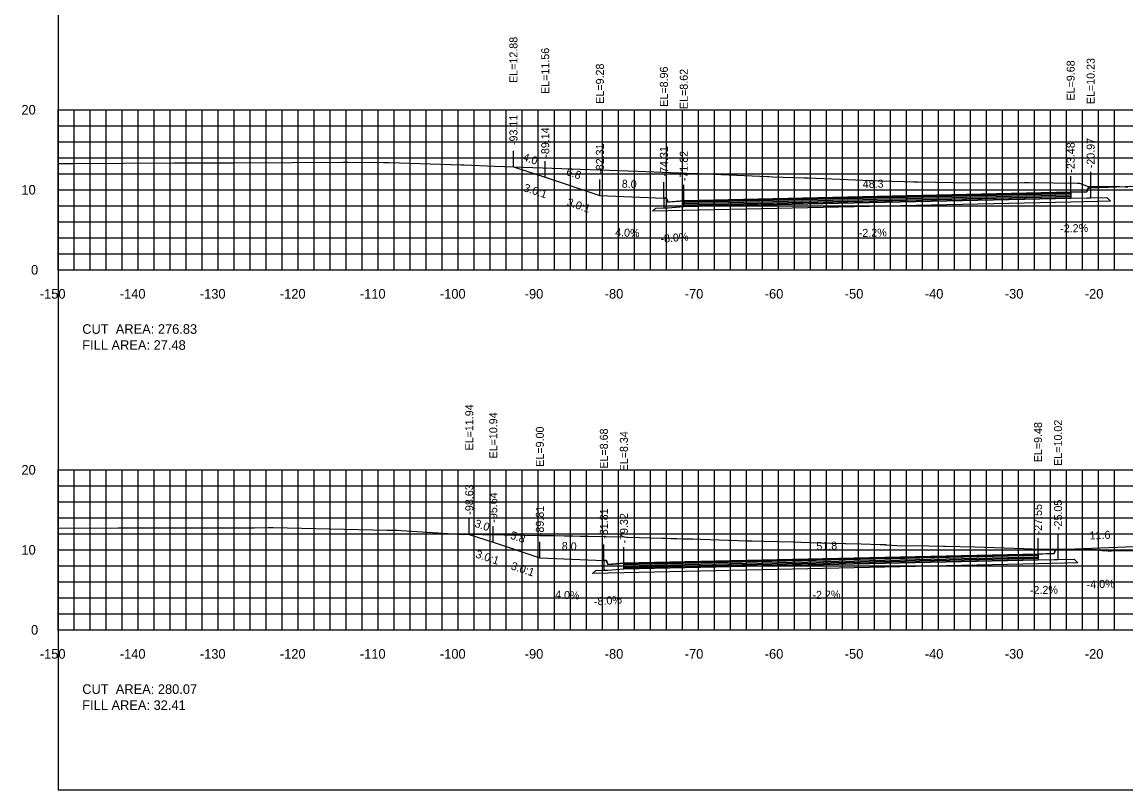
# Model space of a CAD drawing. Extents: x 1797419 to 1809236, y 248759 to 251512.
# Drawn here: x 1804176.5 to 1804314.4, y 250079.4 to 250175.4 of the extents above; entities that cross this region are included whole.
import ezdxf

# ---------------------------------------------------------------- set-up
doc = ezdxf.new("R2010")
doc.units = 0
for name, color, linetype in [('10', 7, 'Continuous'), ('3', 7, 'Continuous'), ('31', 7, 'Continuous'), ('4', 7, 'Continuous'), ('60', 7, 'Continuous'), ('ANNO-TXT', 7, 'Continuous'), ('BASE', 7, 'Continuous'), ('CL-CNST', 7, 'Continuous'), ('Level 62', 7, 'Continuous'), ('LOWER BINDER', 7, 'Continuous'), ('M-ROADS', 7, 'Continuous'), ('UPPER BINDER', 7, 'Continuous'), ('WEARING', 7, 'Continuous')]:
    doc.layers.add(name, color=color, linetype=linetype)

msp = doc.modelspace()

# ---------------------------------------------------------------- linework, layer by layer
for p, q in [((1804237.89, 250157.31), (1804237.89, 250159.31)), ((1804241.86, 250155.99), (1804241.86, 250157.99)), ((1804310.03, 250154.66), (1804310.03, 250156.66)), ((1804248.69, 250153.71), (1804248.69, 250155.71)), ((1804256.69, 250153.39), (1804256.69, 250155.39)), ((1804307.53, 250154.12), (1804307.53, 250156.12)), ((1804259.18, 250153.05), (1804259.18, 250155.05)), ((1804232.37, 250111.37), (1804232.37, 250113.37)), ((1804235.37, 250110.38), (1804235.37, 250112.38)), ((1804305.95, 250109.46), (1804305.95, 250111.46)), ((1804241.19, 250108.43), (1804241.19, 250110.43)), ((1804249.19, 250108.11), (1804249.19, 250110.11)), ((1804251.69, 250107.77), (1804251.69, 250109.77)), ((1804303.45, 250108.91), (1804303.45, 250110.91)), ((1804303.45, 250108.91), (1804303.45, 250110.91))]:
    msp.add_line(p, q)
for points in [[(1804181, 250079.43), (1804481, 250079.43), (1804481, 250269.43), (1804181, 250269.43)], [(1804310.03, 250154.66), (1804309.7, 250154.66), (1804309.53, 250154.16), (1804307.53, 250154.12), (1804307.53, 250153.4), (1804309.53, 250153.44), (1804310.03, 250153.44)], [(1804259.18, 250153.05), (1804257.18, 250152.89), (1804257.02, 250153.39), (1804256.69, 250153.39), (1804256.69, 250152.17), (1804257.18, 250152.17), (1804259.18, 250152.33)], [(1804305.95, 250109.46), (1804305.62, 250109.46), (1804305.45, 250108.96), (1804303.45, 250108.91), (1804303.45, 250108.19), (1804305.45, 250108.24), (1804305.95, 250108.24)], [(1804251.69, 250107.77), (1804249.69, 250107.61), (1804249.52, 250108.11), (1804249.19, 250108.11), (1804249.19, 250106.89), (1804249.69, 250106.89), (1804251.69, 250107.05)]]:
    msp.add_lwpolyline(points, close=True)
at = {"layer": '60'}
for p, q in [((1804180.94, 250164.43), (1804181, 250164.43)), ((1804181, 250144.43), (1804181, 250164.43)), ((1804180.94, 250154.43), (1804181, 250154.43)), ((1804180.94, 250144.43), (1804181, 250144.43)), ((1804181, 250144.43), (1804481, 250144.43)), ((1804181, 250144.37), (1804181, 250144.43)), ((1804191, 250144.37), (1804191, 250144.43)), ((1804201, 250144.37), (1804201, 250144.43)), ((1804211, 250144.37), (1804211, 250144.43)), ((1804221, 250144.37), (1804221, 250144.43)), ((1804231, 250144.37), (1804231, 250144.43)), ((1804241, 250144.37), (1804241, 250144.43)), ((1804251, 250144.37), (1804251, 250144.43)), ((1804261, 250144.37), (1804261, 250144.43)), ((1804271, 250144.37), (1804271, 250144.43)), ((1804281, 250144.37), (1804281, 250144.43)), ((1804291, 250144.37), (1804291, 250144.43)), ((1804301, 250144.37), (1804301, 250144.43)), ((1804311, 250144.37), (1804311, 250144.43)), ((1804180.94, 250119.43), (1804181, 250119.43)), ((1804181, 250099.43), (1804181, 250119.43)), ((1804180.94, 250109.43), (1804181, 250109.43)), ((1804180.94, 250099.43), (1804181, 250099.43)), ((1804181, 250099.43), (1804481, 250099.43)), ((1804181, 250099.37), (1804181, 250099.43)), ((1804191, 250099.37), (1804191, 250099.43)), ((1804201, 250099.37), (1804201, 250099.43)), ((1804211, 250099.37), (1804211, 250099.43)), ((1804221, 250099.37), (1804221, 250099.43)), ((1804231, 250099.37), (1804231, 250099.43)), ((1804241, 250099.37), (1804241, 250099.43)), ((1804251, 250099.37), (1804251, 250099.43)), ((1804261, 250099.37), (1804261, 250099.43)), ((1804271, 250099.37), (1804271, 250099.43)), ((1804281, 250099.37), (1804281, 250099.43)), ((1804291, 250099.37), (1804291, 250099.43)), ((1804301, 250099.37), (1804301, 250099.43)), ((1804311, 250099.37), (1804311, 250099.43))]:
    msp.add_line(p, q, dxfattribs=at)
at = {"layer": 'BASE'}
for points in [[(1804255.28, 250151.75), (1804255.69, 250152.15), (1804256.69, 250152.17), (1804257.18, 250152.17), (1804259.18, 250152.33), (1804307.53, 250153.4), (1804309.53, 250153.44), (1804310.03, 250153.44), (1804312.03, 250153.48), (1804312.51, 250153), (1804307.53, 250152.9), (1804259.18, 250151.83)], [(1804247.79, 250106.47), (1804248.19, 250106.87), (1804249.19, 250106.89), (1804249.69, 250106.89), (1804251.69, 250107.05), (1804303.45, 250108.19), (1804305.45, 250108.24), (1804305.95, 250108.24), (1804307.95, 250108.28), (1804308.43, 250107.8), (1804303.45, 250107.69), (1804251.69, 250106.55)]]:
    msp.add_lwpolyline(points, close=True, dxfattribs=at)
at = {"layer": 'CL-CNST'}
for points in [[(1804237.89, 250157.31), (1804241.86, 250155.99), (1804248.69, 250153.71), (1804256.69, 250153.39), (1804257.02, 250153.39), (1804257.17, 250152.93), (1804257.18, 250152.89), (1804257.42, 250152.91), (1804259.18, 250153.05), (1804307.53, 250154.12), (1804309.53, 250154.16), (1804309.7, 250154.66), (1804309.86, 250154.66), (1804310.03, 250154.66), (1804324.08, 250155.22)], [(1804232.37, 250111.37), (1804235.37, 250110.38), (1804241.19, 250108.43), (1804249.19, 250108.11), (1804249.52, 250108.11), (1804249.64, 250107.74), (1804249.69, 250107.61), (1804250.31, 250107.66), (1804251.69, 250107.77), (1804303.45, 250108.91), (1804303.45, 250108.91), (1804304.05, 250108.93), (1804305.45, 250108.96), (1804305.62, 250109.46), (1804305.8, 250109.46), (1804305.95, 250109.46), (1804317.57, 250109.92)]]:
    msp.add_lwpolyline(points, dxfattribs=at)
at = {"layer": 'Level 62'}
for p, q in [((1804181, 250164.43), (1804481, 250164.43)), ((1804181, 250144.43), (1804181, 250164.43)), ((1804183, 250144.43), (1804183, 250164.43)), ((1804185, 250144.43), (1804185, 250164.43)), ((1804187, 250144.43), (1804187, 250164.43)), ((1804189, 250144.43), (1804189, 250164.43)), ((1804191, 250144.43), (1804191, 250164.43)), ((1804193, 250144.43), (1804193, 250164.43)), ((1804195, 250144.43), (1804195, 250164.43)), ((1804197, 250144.43), (1804197, 250164.43)), ((1804199, 250144.43), (1804199, 250164.43)), ((1804201, 250144.43), (1804201, 250164.43)), ((1804203, 250144.43), (1804203, 250164.43)), ((1804205, 250144.43), (1804205, 250164.43)), ((1804207, 250144.43), (1804207, 250164.43)), ((1804209, 250144.43), (1804209, 250164.43)), ((1804211, 250144.43), (1804211, 250164.43)), ((1804213, 250144.43), (1804213, 250164.43)), ((1804215, 250144.43), (1804215, 250164.43)), ((1804217, 250144.43), (1804217, 250164.43)), ((1804219, 250144.43), (1804219, 250164.43)), ((1804221, 250144.43), (1804221, 250164.43)), ((1804223, 250144.43), (1804223, 250164.43)), ((1804225, 250144.43), (1804225, 250164.43)), ((1804227, 250144.43), (1804227, 250164.43)), ((1804229, 250144.43), (1804229, 250164.43)), ((1804231, 250144.43), (1804231, 250164.43)), ((1804233, 250144.43), (1804233, 250164.43)), ((1804235, 250144.43), (1804235, 250164.43)), ((1804237, 250144.43), (1804237, 250164.43)), ((1804239, 250144.43), (1804239, 250164.43)), ((1804241, 250144.43), (1804241, 250164.43)), ((1804243, 250144.43), (1804243, 250164.43)), ((1804245, 250144.43), (1804245, 250164.43)), ((1804247, 250144.43), (1804247, 250164.43)), ((1804249, 250144.43), (1804249, 250164.43)), ((1804251, 250144.43), (1804251, 250164.43)), ((1804253, 250144.43), (1804253, 250164.43)), ((1804255, 250144.43), (1804255, 250164.43)), ((1804257, 250144.43), (1804257, 250164.43)), ((1804259, 250144.43), (1804259, 250164.43)), ((1804261, 250144.43), (1804261, 250164.43)), ((1804263, 250144.43), (1804263, 250164.43)), ((1804265, 250144.43), (1804265, 250164.43)), ((1804267, 250144.43), (1804267, 250164.43)), ((1804269, 250144.43), (1804269, 250164.43)), ((1804271, 250144.43), (1804271, 250164.43)), ((1804273, 250144.43), (1804273, 250164.43)), ((1804275, 250144.43), (1804275, 250164.43)), ((1804277, 250144.43), (1804277, 250164.43)), ((1804279, 250144.43), (1804279, 250164.43)), ((1804281, 250144.43), (1804281, 250164.43)), ((1804283, 250144.43), (1804283, 250164.43)), ((1804285, 250144.43), (1804285, 250164.43)), ((1804287, 250144.43), (1804287, 250164.43)), ((1804289, 250144.43), (1804289, 250164.43)), ((1804291, 250144.43), (1804291, 250164.43)), ((1804293, 250144.43), (1804293, 250164.43)), ((1804295, 250144.43), (1804295, 250164.43)), ((1804297, 250144.43), (1804297, 250164.43)), ((1804299, 250144.43), (1804299, 250164.43)), ((1804301, 250144.43), (1804301, 250164.43)), ((1804303, 250144.43), (1804303, 250164.43)), ((1804305, 250144.43), (1804305, 250164.43)), ((1804307, 250144.43), (1804307, 250164.43)), ((1804309, 250144.43), (1804309, 250164.43)), ((1804311, 250144.43), (1804311, 250164.43)), ((1804313, 250144.43), (1804313, 250164.43)), ((1804181, 250162.43), (1804481, 250162.43)), ((1804181, 250160.43), (1804481, 250160.43)), ((1804181, 250158.43), (1804481, 250158.43)), ((1804181, 250156.43), (1804481, 250156.43)), ((1804181, 250154.43), (1804481, 250154.43)), ((1804181, 250152.43), (1804481, 250152.43)), ((1804181, 250150.43), (1804481, 250150.43)), ((1804181, 250148.43), (1804481, 250148.43)), ((1804181, 250146.43), (1804481, 250146.43)), ((1804181, 250144.43), (1804481, 250144.43)), ((1804181, 250119.43), (1804481, 250119.43)), ((1804181, 250099.43), (1804181, 250119.43)), ((1804183, 250099.43), (1804183, 250119.43)), ((1804185, 250099.43), (1804185, 250119.43)), ((1804187, 250099.43), (1804187, 250119.43)), ((1804189, 250099.43), (1804189, 250119.43)), ((1804191, 250099.43), (1804191, 250119.43)), ((1804193, 250099.43), (1804193, 250119.43)), ((1804195, 250099.43), (1804195, 250119.43)), ((1804197, 250099.43), (1804197, 250119.43)), ((1804199, 250099.43), (1804199, 250119.43)), ((1804201, 250099.43), (1804201, 250119.43)), ((1804203, 250099.43), (1804203, 250119.43)), ((1804205, 250099.43), (1804205, 250119.43)), ((1804207, 250099.43), (1804207, 250119.43)), ((1804209, 250099.43), (1804209, 250119.43)), ((1804211, 250099.43), (1804211, 250119.43)), ((1804213, 250099.43), (1804213, 250119.43)), ((1804215, 250099.43), (1804215, 250119.43)), ((1804217, 250099.43), (1804217, 250119.43)), ((1804219, 250099.43), (1804219, 250119.43)), ((1804221, 250099.43), (1804221, 250119.43)), ((1804223, 250099.43), (1804223, 250119.43)), ((1804225, 250099.43), (1804225, 250119.43)), ((1804227, 250099.43), (1804227, 250119.43)), ((1804229, 250099.43), (1804229, 250119.43)), ((1804231, 250099.43), (1804231, 250119.43)), ((1804233, 250099.43), (1804233, 250119.43)), ((1804235, 250099.43), (1804235, 250119.43)), ((1804237, 250099.43), (1804237, 250119.43)), ((1804239, 250099.43), (1804239, 250119.43)), ((1804241, 250099.43), (1804241, 250119.43)), ((1804243, 250099.43), (1804243, 250119.43)), ((1804245, 250099.43), (1804245, 250119.43)), ((1804247, 250099.43), (1804247, 250119.43)), ((1804249, 250099.43), (1804249, 250119.43)), ((1804251, 250099.43), (1804251, 250119.43)), ((1804253, 250099.43), (1804253, 250119.43)), ((1804255, 250099.43), (1804255, 250119.43)), ((1804257, 250099.43), (1804257, 250119.43)), ((1804259, 250099.43), (1804259, 250119.43)), ((1804261, 250099.43), (1804261, 250119.43)), ((1804263, 250099.43), (1804263, 250119.43)), ((1804265, 250099.43), (1804265, 250119.43)), ((1804267, 250099.43), (1804267, 250119.43)), ((1804269, 250099.43), (1804269, 250119.43)), ((1804271, 250099.43), (1804271, 250119.43)), ((1804273, 250099.43), (1804273, 250119.43)), ((1804275, 250099.43), (1804275, 250119.43)), ((1804277, 250099.43), (1804277, 250119.43)), ((1804279, 250099.43), (1804279, 250119.43)), ((1804281, 250099.43), (1804281, 250119.43)), ((1804283, 250099.43), (1804283, 250119.43)), ((1804285, 250099.43), (1804285, 250119.43)), ((1804287, 250099.43), (1804287, 250119.43)), ((1804289, 250099.43), (1804289, 250119.43)), ((1804291, 250099.43), (1804291, 250119.43)), ((1804293, 250099.43), (1804293, 250119.43)), ((1804295, 250099.43), (1804295, 250119.43)), ((1804297, 250099.43), (1804297, 250119.43)), ((1804299, 250099.43), (1804299, 250119.43)), ((1804301, 250099.43), (1804301, 250119.43)), ((1804303, 250099.43), (1804303, 250119.43)), ((1804305, 250099.43), (1804305, 250119.43)), ((1804307, 250099.43), (1804307, 250119.43)), ((1804309, 250099.43), (1804309, 250119.43)), ((1804311, 250099.43), (1804311, 250119.43)), ((1804313, 250099.43), (1804313, 250119.43)), ((1804181, 250117.43), (1804481, 250117.43)), ((1804181, 250115.43), (1804481, 250115.43)), ((1804181, 250113.43), (1804481, 250113.43)), ((1804181, 250111.43), (1804481, 250111.43)), ((1804181, 250109.43), (1804481, 250109.43)), ((1804181, 250107.43), (1804481, 250107.43)), ((1804181, 250105.43), (1804481, 250105.43)), ((1804181, 250103.43), (1804481, 250103.43)), ((1804181, 250101.43), (1804481, 250101.43)), ((1804181, 250099.43), (1804481, 250099.43))]:
    msp.add_line(p, q, dxfattribs=at)
at = {"layer": 'LOWER BINDER'}
for points in [[(1804259.18, 250152.52), (1804259.18, 250152.71), (1804307.53, 250153.78), (1804307.53, 250153.59)], [(1804259.18, 250152.33), (1804259.18, 250152.52), (1804307.53, 250153.59), (1804307.53, 250153.4)], [(1804251.69, 250107.24), (1804251.69, 250107.43), (1804303.45, 250108.57), (1804303.45, 250108.38)], [(1804251.69, 250107.05), (1804251.69, 250107.24), (1804303.45, 250108.38), (1804303.45, 250108.19)]]:
    msp.add_lwpolyline(points, close=True, dxfattribs=at)
at = {"layer": 'M-ROADS'}
for points in [[(1804181, 250157.71), (1804182.19, 250157.73), (1804182.66, 250157.73), (1804182.87, 250157.73), (1804195.46, 250157.8), (1804195.7, 250157.8), (1804196.27, 250157.81), (1804202.08, 250157.81), (1804202.64, 250157.8), (1804202.87, 250157.8), (1804210.28, 250157.84), (1804216.56, 250157.87), (1804217.06, 250157.88), (1804217.24, 250157.88), (1804221.64, 250157.85), (1804222.17, 250157.84), (1804222.35, 250157.84), (1804231.36, 250157.53), (1804231.52, 250157.53), (1804231.71, 250157.53), (1804235.56, 250157.39), (1804253.42, 250156.76), (1804260.6, 250156.48), (1804260.76, 250156.48), (1804260.96, 250156.48), (1804269.64, 250156.08), (1804269.8, 250156.07), (1804270.31, 250156.06), (1804274.22, 250155.91), (1804274.35, 250155.91), (1804274.72, 250155.91), (1804282.59, 250155.59), (1804283.64, 250155.56), (1804286.71, 250155.46), (1804287.87, 250155.42), (1804287.94, 250155.42), (1804288.45, 250155.42), (1804294.98, 250155.31), (1804301.73, 250155.34), (1804302.03, 250155.34), (1804302.33, 250155.35), (1804308.39, 250155.26), (1804308.64, 250155.25), (1804309.7, 250154.85), (1804309.71, 250154.85), (1804312.35, 250154.85), (1804312.87, 250154.84), (1804312.9, 250154.84), (1804313, 250154.83), (1804313.11, 250154.83), (1804313.55, 250154.82), (1804313.67, 250154.82), (1804314.31, 250154.8), (1804314.67, 250154.79)], [(1804181, 250112.14), (1804188.47, 250112.17), (1804188.57, 250112.17), (1804188.62, 250112.17), (1804188.69, 250112.17), (1804188.97, 250112.17), (1804189.28, 250112.17), (1804189.32, 250112.17), (1804189.33, 250112.17), (1804203.49, 250112.18), (1804205.23, 250112.18), (1804205.49, 250112.2), (1804207.25, 250112.23), (1804207.37, 250112.23), (1804207.85, 250112.23), (1804222.09, 250111.9), (1804222.18, 250111.9), (1804222.48, 250111.9), (1804222.82, 250111.9), (1804222.88, 250111.9), (1804222.88, 250111.9), (1804223.4, 250111.88), (1804223.87, 250111.85), (1804231.7, 250111.34), (1804233.01, 250111.4), (1804233.03, 250111.4), (1804233.11, 250111.4), (1804233.21, 250111.39), (1804233.33, 250111.39), (1804233.46, 250111.39), (1804233.62, 250111.38), (1804233.81, 250111.38), (1804234.05, 250111.37), (1804234.33, 250111.36), (1804234.46, 250111.36), (1804235.42, 250111.34), (1804235.48, 250111.34), (1804236.68, 250111.32), (1804239.19, 250111.28), (1804241.19, 250111.24), (1804242.78, 250111.21), (1804243, 250111.22), (1804244.28, 250111.19), (1804245.33, 250111.18), (1804246.21, 250111.16), (1804246.96, 250111.15), (1804247.21, 250111.15), (1804251.72, 250111.04), (1804252.13, 250111.03), (1804256.49, 250110.9), (1804257.02, 250110.88), (1804257.62, 250110.86), (1804258.29, 250110.85), (1804259.06, 250110.83), (1804259.13, 250110.82), (1804259.47, 250110.82), (1804260.29, 250110.8), (1804261.3, 250110.77), (1804262.43, 250110.73), (1804267.09, 250110.58), (1804267.73, 250110.57), (1804269.19, 250110.52), (1804272.84, 250110.42), (1804273.8, 250110.39), (1804274.89, 250110.36), (1804275.04, 250110.36), (1804276.25, 250110.32), (1804277.65, 250110.28), (1804279.3, 250110.23), (1804279.41, 250110.23), (1804281.36, 250110.17), (1804283.71, 250110.1), (1804284.36, 250110.09), (1804284.4, 250110.08), (1804284.54, 250110.07), (1804286.43, 250109.95), (1804287.92, 250109.97), (1804291.63, 250109.9), (1804291.83, 250109.89), (1804295.56, 250109.82), (1804301.66, 250109.59), (1804303.82, 250109.51), (1804305.46, 250109.51), (1804309.4, 250109.52), (1804309.89, 250109.51), (1804309.94, 250109.51), (1804310.74, 250109.46), (1804311.09, 250109.41), (1804311.83, 250109.33), (1804311.88, 250109.34), (1804312.12, 250109.37), (1804312.22, 250109.31), (1804312.25, 250109.28), (1804312.29, 250109.28), (1804312.64, 250109.3), (1804313.76, 250109.35), (1804315.26, 250109.33)]]:
    msp.add_lwpolyline(points, dxfattribs=at)
at = {"layer": 'UPPER BINDER'}
for points in [[(1804307.53, 250153.97), (1804259.18, 250152.9), (1804259.18, 250152.71), (1804307.53, 250153.78)], [(1804303.45, 250108.76), (1804251.69, 250107.62), (1804251.69, 250107.43), (1804303.45, 250108.57)]]:
    msp.add_lwpolyline(points, close=True, dxfattribs=at)
at = {"layer": 'WEARING'}
for points in [[(1804307.53, 250154.12), (1804259.18, 250153.05), (1804259.18, 250152.9), (1804307.53, 250153.97)], [(1804303.45, 250108.91), (1804251.69, 250107.77), (1804251.69, 250107.62), (1804303.45, 250108.76)]]:
    msp.add_lwpolyline(points, close=True, dxfattribs=at)

# ---------------------------------------------------------------- texts
for rotation, p in [(341.5656, (1804239.08, 250154.28)), (341.5656, (1804244.48, 250152.48)), (341.5626, (1804233.08, 250108.5)), (341.5626, (1804237.49, 250107.03))]:
    msp.add_text('3.0:1', height=1, rotation=rotation).set_placement(p)
at = {"layer": '10'}
for s, p in [('-150', (1804178.7, 250140.83)), ('-140', (1804188.7, 250140.83)), ('-130', (1804198.7, 250140.83)), ('-120', (1804208.7, 250140.83)), ('-110', (1804218.7, 250140.83)), ('-100', (1804228.7, 250140.83)), ('-90', (1804239.3, 250140.83)), ('-80', (1804249.3, 250140.83)), ('-70', (1804259.3, 250140.83)), ('-60', (1804269.3, 250140.83)), ('-50', (1804279.3, 250140.83)), ('-40', (1804289.3, 250140.83)), ('-30', (1804299.3, 250140.83)), ('-20', (1804309.3, 250140.83)), ('-150', (1804178.7, 250095.83)), ('-140', (1804188.7, 250095.83)), ('-130', (1804198.7, 250095.83)), ('-120', (1804208.7, 250095.83)), ('-110', (1804218.7, 250095.83)), ('-100', (1804228.7, 250095.83)), ('-90', (1804239.3, 250095.83)), ('-80', (1804249.3, 250095.83)), ('-70', (1804259.3, 250095.83)), ('-60', (1804269.3, 250095.83)), ('-50', (1804279.3, 250095.83)), ('-40', (1804289.3, 250095.83)), ('-30', (1804299.3, 250095.83)), ('-20', (1804309.3, 250095.83))]:
    msp.add_text(s, height=1.2, dxfattribs=at).set_placement(p)
at = {"layer": '3'}
for s, p in [('EL=12.88', (1804238.39, 250167.78)), ('EL=11.56', (1804242.36, 250166.41)), ('EL=9.68', (1804308.03, 250165.58)), ('EL=10.23', (1804310.53, 250165.13)), ('EL=9.28', (1804249.19, 250165.18)), ('EL=8.96', (1804257.19, 250164.81)), ('EL=8.62', (1804259.68, 250164.52)), ('-93.11', (1804238.39, 250160.02)), ('-89.14', (1804242.36, 250158.44)), ('-20.97', (1804310.53, 250157.12)), ('-82.31', (1804249.19, 250156.42)), ('-74.31', (1804257.19, 250156.1)), ('-23.48', (1804308.03, 250156.57)), ('-71.82', (1804259.68, 250155.51)), ('EL=11.94', (1804232.87, 250121.85)), ('EL=10.94', (1804235.87, 250120.85)), ('EL=9.48', (1804303.95, 250120.38)), ('EL=9.48', (1804303.95, 250120.38)), ('EL=10.02', (1804306.45, 250119.93)), ('EL=9.00', (1804241.69, 250119.82)), ('EL=8.68', (1804249.69, 250119.58)), ('EL=8.34', (1804252.19, 250119.24)), ('-98.63', (1804232.87, 250113.83)), ('-95.64', (1804235.87, 250112.83)), ('-25.05', (1804306.45, 250111.91)), ('-89.81', (1804241.69, 250111.14)), ('-81.81', (1804249.69, 250110.82)), ('-79.32', (1804252.19, 250110.23)), ('-27.55', (1804303.95, 250111.37)), ('-27.55', (1804303.95, 250111.37))]:
    msp.add_text(s, height=1, rotation=90, dxfattribs=at).set_placement(p)
at = {"layer": '31'}
for s, p in [('20', (1804176.4, 250163.83)), ('10', (1804176.4, 250153.83)), ('0', (1804177.6, 250143.83)), ('20', (1804176.4, 250118.83)), ('10', (1804176.4, 250108.83)), ('0', (1804177.6, 250098.83))]:
    msp.add_text(s, height=1.2, dxfattribs=at).set_placement(p)
at = {"layer": '4'}
for s, rotation, p in [('4.0', 341.5656, (1804238.97, 250158.11)), ('6.8', 341.5656, (1804244.4, 250156.3)), ('8.0', 357.7096, (1804251.41, 250154.7)), ('48.3', 1.2609, (1804281.55, 250154.64)), ('-2.2%', 1.2598, (1804306.23, 250149.09)), ('4.0%', 357.7096, (1804250.58, 250148.63)), ('-8.0%', 4.5755, (1804256.3, 250147.81)), ('-2.2%', 1.2609, (1804281.06, 250148.53)), ('3.0', 341.5626, (1804232.96, 250112.34)), ('5.8', 341.5626, (1804237.41, 250110.85)), ('11.6', 2.2924, (1804309.91, 250110.72)), ('8.0', 357.7092, (1804243.91, 250109.43)), ('51.8', 1.2605, (1804275.76, 250109.4)), ('-4.0%', 2.2924, (1804309.55, 250104.6)), ('4.0%', 357.7092, (1804243.08, 250103.35)), ('-2.2%', 1.2605, (1804275.27, 250103.29)), ('-2.2%', 1.2603, (1804302.45, 250103.89)), ('-8.0%', 4.5722, (1804247.99, 250102.46))]:
    msp.add_text(s, height=1, rotation=rotation, dxfattribs=at).set_placement(p)
at = {"layer": '60'}
for p in [(1804181, 250144.43), (1804181, 250099.43)]:
    msp.add_text('-', height=0.0001, dxfattribs=at).set_placement(p)
at = {"layer": 'ANNO-TXT'}
for s, p in [('CUT  AREA: 276.83', (1804184, 250136.43)), ('FILL AREA: 27.48', (1804184, 250134.43)), ('CUT  AREA: 280.07', (1804184, 250091.43)), ('FILL AREA: 32.41', (1804184, 250089.43))]:
    msp.add_text(s, height=1.2, dxfattribs=at).set_placement(p)

doc.saveas('drawing.dxf')
